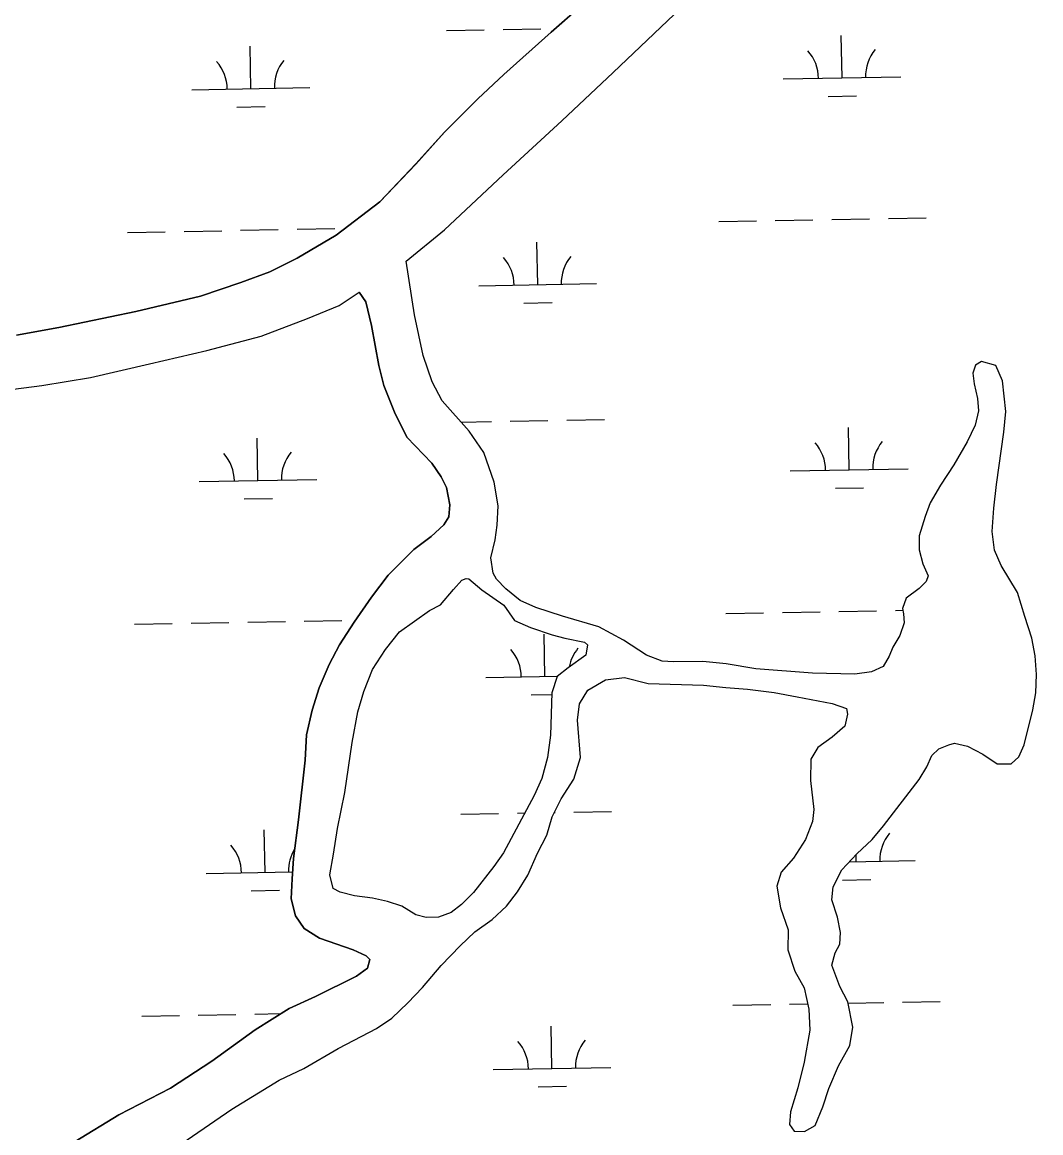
# Model space of a CAD drawing. Extents: x 3957609 to 3995875, y 234277 to 260273.
# Drawn here: x 3975910 to 3976774, y 256398 to 257341 of the extents above; entities that cross this region are included whole.
import ezdxf

# ---------------------------------------------------------------- set-up
doc = ezdxf.new("R2010")
doc.units = 0
doc.layers.add('V-TOPO-SHOR', color=7, linetype='Continuous')
doc.layers.add('V-WETL-SWMP', color=7, linetype='Continuous')

msp = doc.modelspace()

# ---------------------------------------------------------------- linework, layer by layer
at = {"layer": 'V-TOPO-SHOR'}
msp.add_line((3976178.665, 257100.328), (3976195.688, 257111.643), dxfattribs=at)
for points in [[(3976235.772, 257137.939), (3976268.054, 257164.446), (3976318.038, 257211.112), (3976367.63, 257256.991), (3976411.316, 257298.121), (3976469.168, 257353.092), (3976510.101, 257390.664), (3976541.98, 257420.721), (3976577.779, 257460.647), (3976610.828, 257497.017), (3976637.974, 257526.275), (3976677.29, 257580.016), (3976704.805, 257620.712), (3976729.176, 257656.272), (3976752.75, 257694.199), (3976783.782, 257748.708), (3976806.955, 257790.577), (3976829.333, 257833.628), (3976857.594, 257892.076), (3976888.584, 257963.945), (3976917.223, 258027.916), (3976942.708, 258092.67), (3976970.986, 258171.775)], [(3975904.952, 257075.207), (3975940.833, 257081.605), (3976006.281, 257095.175), (3976061.079, 257108.323), (3976095.369, 257119.847), (3976119.804, 257128.977), (3976143.048, 257140.475), (3976176.138, 257159.881), (3976213.147, 257188.373), (3976243.839, 257220.4), (3976268.228, 257247.282), (3976296.562, 257275.751), (3976318.603, 257296.315), (3976358.75, 257332.309), (3976406.771, 257374.633), (3976470.923, 257435.534), (3976519.723, 257482.2), (3976551.188, 257519.75), (3976593.678, 257566.004), (3976630.642, 257614.218), (3976663.664, 257660.45), (3976701.401, 257714.975), (3976730.478, 257761.987), (3976767.787, 257830.321)], [(3976732.981, 256908.426), (3976734.511, 256928.152), (3976736.827, 256948.276), (3976743.032, 256992.865), (3976744.566, 257010.226), (3976741.742, 257036.254), (3976736.188, 257049.257), (3976723.951, 257052.777), (3976718.831, 257049.609), (3976716.482, 257042.898), (3976717.686, 257033.827), (3976720.48, 257021.211), (3976721.293, 257010.957), (3976718.561, 256998.722), (3976711.889, 256984.505), (3976700.498, 256965.149), (3976689.098, 256947.766), (3976680.458, 256932.754), (3976676.147, 256921.306), (3976671.058, 256904.725), (3976671.086, 256892.892), (3976674.271, 256881.065), (3976678.635, 256870.821), (3976677.068, 256866.084), (3976671.166, 256860.151), (3976660.142, 256851.842), (3976657.006, 256843.154), (3976657.807, 256838.423), (3976658.219, 256830.93), (3976654.694, 256820.272), (3976648.802, 256810.394), (3976645.664, 256802.497), (3976640.559, 256793.808), (3976630.708, 256789.445), (3976616.511, 256787.438), (3976580.614, 256788.141), (3976532.48, 256791.968), (3976507.224, 256796.247), (3976487.495, 256798.172), (3976462.645, 256797.717), (3976452.782, 256798.481), (3976439.752, 256803.579), (3976419.999, 256816.153), (3976399.065, 256827.542), (3976368.275, 256836.539), (3976345.772, 256843.982), (3976332.345, 256849.865), (3976320.094, 256859.698), (3976312.184, 256867.962), (3976309.411, 256873.084), (3976307.409, 256886.097), (3976311.314, 256901.489), (3976312.862, 256913.72), (3976313.612, 256930.29), (3976310.409, 256950.4), (3976301.668, 256975.625), (3976289.001, 256993.739), (3976266.061, 257019.323), (3976257.738, 257035.478), (3976250.189, 257057.942), (3976242.612, 257092.242), (3976235.772, 257137.939)], [(3975991.773, 256413.267), (3976035.504, 256435.856), (3976070.555, 256458.82), (3976107.571, 256485.338), (3976136.323, 256503.553), (3976158.781, 256513.862), (3976193.454, 256530.91), (3976202.905, 256537.638), (3976204.859, 256545.137), (3976201.697, 256548.285), (3976190.638, 256553.387), (3976162.214, 256563.18), (3976149.176, 256571.432), (3976141.656, 256582.065), (3976138.07, 256596.651), (3976138.817, 256613.614), (3976139.96, 256630.973), (3976144.22, 256663.725), (3976150.014, 256714.231), (3976151.144, 256735.927), (3976155.828, 256756.845), (3976161.699, 256775.793), (3976170.33, 256795.538), (3976178.968, 256812.127), (3976191.545, 256831.487), (3976206.088, 256852.823), (3976220.244, 256871.396), (3976242.28, 256893.144), (3976256.85, 256904.226), (3976267.477, 256914.111), (3976271.798, 256920.829), (3976272.564, 256931.085), (3976269.766, 256945.675), (3976265.404, 256954.737), (3976257.487, 256966.55), (3976236.132, 256988.591), (3976225.824, 257009.865), (3976216.699, 257032.328), (3976212.318, 257049.279), (3976206.319, 257083.19), (3976201.537, 257103.295), (3976195.688, 257111.643)], [(3975869.194, 257025.025), (3975926.374, 257032.264), (3975967.776, 257039.07), (3976017.846, 257050.631), (3976066.336, 257062.188), (3976112.459, 257074.132), (3976151.869, 257089.217), (3976178.665, 257100.328)], [(3976087.64, 256418.125), (3976127.815, 256442.678), (3976148.699, 256452.59), (3976177.848, 256469.624), (3976197.941, 256479.927), (3976210.546, 256486.665), (3976223.543, 256495.373), (3976236.923, 256508.425), (3976249.514, 256521.473), (3976265.248, 256540.048), (3976281.381, 256556.655), (3976293.976, 256568.519), (3976308.543, 256579.206), (3976320.745, 256590.279), (3976330.182, 256602.533), (3976338.827, 256616.754), (3976347.066, 256635.313), (3976354.918, 256650.716), (3976359.614, 256666.111), (3976367.073, 256681.514), (3976378.077, 256698.107), (3976383.553, 256716.659), (3976381.112, 256748.213), (3976382.656, 256762.023), (3976389.728, 256773.872), (3976404.697, 256782.587), (3976420.864, 256784.598), (3976440.993, 256779.519), (3976487.94, 256778.054), (3976506.878, 256776.127), (3976525.42, 256774.595), (3976547.911, 256771.888), (3976567.646, 256767.991), (3976597.242, 256762.541), (3976609.48, 256758.232), (3976610.281, 256753.499), (3976607.94, 256743.236), (3976597.311, 256733.746), (3976585.105, 256725.038), (3976579.213, 256715.16), (3976578.861, 256697.015), (3976581.681, 256672.566), (3976580.524, 256662.306), (3976574.644, 256646.909), (3976564.424, 256631.104), (3976553.803, 256619.244), (3976550.283, 256607.403), (3976553.482, 256588.87), (3976559.839, 256570.346), (3976559.485, 256553.383), (3976565.446, 256535.254), (3976573.368, 256521.071), (3976577.357, 256502.934), (3976578.191, 256485.186), (3976573.522, 256457.956), (3976568.051, 256436.249), (3976561.791, 256415.72), (3976561.027, 256405.069), (3976564.986, 256399.555), (3976573.665, 256399.183), (3976582.723, 256404.331), (3976589.392, 256420.127), (3976594.483, 256435.524), (3976602.72, 256454.872), (3976612.145, 256472.251), (3976614.869, 256487.642), (3976610.478, 256509.326), (3976603.74, 256522.329), (3976596.99, 256540.458), (3976599.728, 256550.718), (3976603.654, 256558.224), (3976604.418, 256568.087), (3976601.626, 256581.098), (3976596.856, 256595.68), (3976598.014, 256606.729), (3976605.472, 256621.341), (3976618.064, 256634.784), (3976631.052, 256647.044), (3976640.884, 256658.506), (3976671.162, 256698.027), (3976677.449, 256708.693), (3976681.765, 256718.171), (3976687.667, 256724.102), (3976696.338, 256727.278), (3976701.069, 256728.868), (3976712.12, 256726.133), (3976725.153, 256719.459), (3976737.4, 256711.204), (3976749.236, 256711.232), (3976755.531, 256717.165), (3976760.242, 256727.434), (3976767.664, 256757.036), (3976769.994, 256771.636), (3976770.746, 256787.023), (3976769.525, 256802.798), (3976766.728, 256817.779), (3976760.766, 256836.306), (3976754.405, 256856.802), (3976740.544, 256879.647), (3976734.99, 256892.652), (3976732.981, 256908.426)], [(3976173.897, 256634.5), (3976177.395, 256656.205), (3976183.634, 256686.988), (3976189.841, 256729.21), (3976194.513, 256755.254), (3976199.6, 256772.623), (3976207.048, 256791.182), (3976218.052, 256808.17), (3976229.851, 256823.188), (3976255.447, 256841.397), (3976264.902, 256846.152), (3976275.916, 256859.196), (3976282.996, 256867.103), (3976286.544, 256868.689), (3976288.911, 256868.299), (3976299.978, 256858.86), (3976318.55, 256845.888), (3976327.653, 256832.892), (3976341.08, 256827.008), (3976359.635, 256820.741), (3976370.292, 256818.007), (3976386.869, 256814.496), (3976389.636, 256812.135), (3976388.077, 256803.454), (3976373.115, 256792.767), (3976363.665, 256785.249), (3976359.36, 256771.433), (3976358.262, 256735.534), (3976355.549, 256716.594), (3976350.857, 256698.832), (3976344.187, 256684.219), (3976318.269, 256635.639), (3976310.014, 256624.178), (3976292.71, 256602.045), (3976282.478, 256591.766), (3976273.817, 256585.039), (3976263.176, 256581.067), (3976252.526, 256580.648), (3976243.843, 256582.995), (3976231.991, 256590.46), (3976219.752, 256594.375), (3976207.124, 256597.105), (3976191.735, 256599.041), (3976179.499, 256602.166), (3976173.574, 256605.31), (3976170.784, 256617.137), (3976173.897, 256634.5)], [(3975954.747, 256390.692), (3975991.773, 256413.267)], [(3976035.262, 256382.102), (3976087.64, 256418.125)]]:
    msp.add_lwpolyline(points, dxfattribs=at)
at = {"layer": 'V-WETL-SWMP'}
for p, q in [((3976406.772, 257374.633), (3976358.75, 257332.309)), ((3976411.315, 257298.121), (3976469.168, 257353.091)), ((3976269.95, 257333.803), (3976301.945, 257334.385)), ((3976317.942, 257334.676), (3976349.937, 257335.258)), ((3976358.75, 257332.309), (3976318.602, 257296.316)), ((3976605.583, 257293.468), (3976604.929, 257329.463)), ((3976103.758, 257284.344), (3976103.103, 257320.338)), ((3976318.602, 257296.316), (3976296.562, 257275.751)), ((3976367.629, 257256.991), (3976411.315, 257298.121)), ((3976555.591, 257292.559), (3976655.575, 257294.377)), ((3976053.766, 257283.435), (3976153.75, 257285.253)), ((3976593.866, 257277.822), (3976617.862, 257278.258)), ((3976092.04, 257268.697), (3976116.036, 257269.133)), ((3976296.562, 257275.751), (3976268.229, 257247.281)), ((3976318.038, 257211.113), (3976367.629, 257256.991)), ((3976268.229, 257247.281), (3976243.838, 257220.399)), ((3976243.838, 257220.399), (3976213.147, 257188.373)), ((3976268.054, 257164.446), (3976318.038, 257211.113)), ((3976213.147, 257188.373), (3976176.137, 257159.882)), ((3976596.924, 257173.22), (3976628.918, 257173.802)), ((3976644.916, 257174.093), (3976676.91, 257174.675)), ((3976095.099, 257164.095), (3976127.093, 257164.677)), ((3976143.091, 257164.968), (3976175.085, 257165.55)), ((3976235.772, 257137.939), (3976268.054, 257164.446)), ((3976500.94, 257171.475), (3976532.934, 257172.057)), ((3976548.932, 257172.348), (3976580.926, 257172.929)), ((3975999.115, 257162.35), (3976031.109, 257162.932)), ((3976047.107, 257163.223), (3976079.101, 257163.805)), ((3976176.137, 257159.882), (3976143.049, 257140.474)), ((3976347.296, 257117.931), (3976346.641, 257153.925)), ((3976143.049, 257140.474), (3976119.803, 257128.978)), ((3976242.612, 257092.243), (3976235.772, 257137.939)), ((3976119.803, 257128.978), (3976095.369, 257119.847)), ((3976095.369, 257119.847), (3976061.079, 257108.324)), ((3976297.304, 257117.022), (3976397.287, 257118.84)), ((3976061.079, 257108.324), (3976006.28, 257095.175)), ((3976335.578, 257102.284), (3976359.574, 257102.721)), ((3976006.28, 257095.175), (3975940.832, 257081.605)), ((3976250.19, 257057.943), (3976242.612, 257092.243)), ((3975940.832, 257081.605), (3975904.952, 257075.207)), ((3976257.739, 257035.477), (3976250.19, 257057.943)), ((3976723.952, 257052.777), (3976718.832, 257049.609)), ((3976736.189, 257049.257), (3976723.952, 257052.777)), ((3976718.832, 257049.609), (3976716.482, 257042.897)), ((3976716.482, 257042.897), (3976717.687, 257033.828)), ((3976741.743, 257036.253), (3976736.189, 257049.257)), ((3976266.061, 257019.324), (3976257.739, 257035.477)), ((3976717.687, 257033.828), (3976720.479, 257021.212)), ((3976744.567, 257010.225), (3976741.743, 257036.253)), ((3976289.002, 256993.74), (3976266.061, 257019.324)), ((3976720.479, 257021.212), (3976721.292, 257010.958)), ((3976721.292, 257010.958), (3976718.561, 256998.723)), ((3976743.032, 256992.865), (3976744.567, 257010.225)), ((3976282.226, 257001.297), (3976307.993, 257001.765)), ((3976323.99, 257002.056), (3976355.985, 257002.638)), ((3976371.982, 257002.929), (3976403.977, 257003.51)), ((3976611.631, 256960.848), (3976610.977, 256996.843)), ((3976718.561, 256998.723), (3976711.889, 256984.506)), ((3976109.806, 256951.724), (3976109.151, 256987.718)), ((3976301.669, 256975.625), (3976289.002, 256993.74)), ((3976736.828, 256948.275), (3976743.032, 256992.865)), ((3976310.408, 256950.4), (3976301.669, 256975.625)), ((3976711.889, 256984.506), (3976700.497, 256965.15)), ((3976561.639, 256959.939), (3976661.623, 256961.757)), ((3976700.497, 256965.15), (3976689.099, 256947.766)), ((3976059.814, 256950.815), (3976159.798, 256952.633)), ((3976313.612, 256930.29), (3976310.408, 256950.4)), ((3976689.099, 256947.766), (3976680.457, 256932.755)), ((3976734.51, 256928.152), (3976736.828, 256948.275)), ((3976599.914, 256945.202), (3976623.91, 256945.638)), ((3976098.088, 256936.077), (3976122.085, 256936.514)), ((3976312.863, 256913.721), (3976313.612, 256930.29)), ((3976680.457, 256932.755), (3976676.146, 256921.305)), ((3976676.146, 256921.305), (3976671.058, 256904.725)), ((3976732.98, 256908.425), (3976734.51, 256928.152)), ((3976311.315, 256901.489), (3976312.863, 256913.721)), ((3976307.408, 256886.096), (3976311.315, 256901.489)), ((3976671.058, 256904.725), (3976671.086, 256892.892)), ((3976734.99, 256892.652), (3976732.98, 256908.425)), ((3976671.086, 256892.892), (3976674.271, 256881.065)), ((3976740.544, 256879.648), (3976734.99, 256892.652)), ((3976309.411, 256873.083), (3976307.408, 256886.096)), ((3976312.185, 256867.962), (3976309.411, 256873.083)), ((3976674.271, 256881.065), (3976678.635, 256870.82)), ((3976754.405, 256856.802), (3976740.544, 256879.648)), ((3976320.094, 256859.697), (3976312.185, 256867.962)), ((3976677.068, 256866.083), (3976671.166, 256860.151)), ((3976678.635, 256870.82), (3976677.068, 256866.083)), ((3976332.346, 256849.865), (3976320.094, 256859.697)), ((3976671.166, 256860.151), (3976660.141, 256851.841)), ((3976760.766, 256836.306), (3976754.405, 256856.802)), ((3976345.772, 256843.981), (3976332.346, 256849.865)), ((3976368.275, 256836.54), (3976345.772, 256843.981)), ((3976660.141, 256851.841), (3976657.006, 256843.155)), ((3976399.065, 256827.542), (3976368.275, 256836.54)), ((3976506.988, 256838.855), (3976538.982, 256839.437)), ((3976554.98, 256839.728), (3976586.974, 256840.309)), ((3976602.972, 256840.6), (3976634.966, 256841.182)), ((3976650.964, 256841.473), (3976657.271, 256841.587)), ((3976657.006, 256843.155), (3976657.806, 256838.424)), ((3976657.806, 256838.424), (3976658.219, 256830.93)), ((3976766.728, 256817.78), (3976760.766, 256836.306)), ((3976005.163, 256829.73), (3976037.157, 256830.312)), ((3976053.155, 256830.603), (3976085.149, 256831.185)), ((3976101.147, 256831.476), (3976133.141, 256832.057)), ((3976149.139, 256832.348), (3976181.133, 256832.93)), ((3976419.999, 256816.153), (3976399.065, 256827.542)), ((3976658.219, 256830.93), (3976654.695, 256820.271)), ((3976353.344, 256785.311), (3976352.689, 256821.305)), ((3976439.752, 256803.578), (3976419.999, 256816.153)), ((3976654.695, 256820.271), (3976648.801, 256810.395)), ((3976769.526, 256802.798), (3976766.728, 256817.78)), ((3976648.801, 256810.395), (3976645.665, 256802.498)), ((3976452.782, 256798.482), (3976439.752, 256803.578)), ((3976462.645, 256797.717), (3976452.782, 256798.482)), ((3976487.496, 256798.171), (3976462.645, 256797.717)), ((3976507.223, 256796.246), (3976487.496, 256798.171)), ((3976645.665, 256802.498), (3976640.558, 256793.808)), ((3976770.747, 256787.022), (3976769.526, 256802.798)), ((3976532.479, 256791.968), (3976507.223, 256796.246)), ((3976580.613, 256788.14), (3976532.479, 256791.968)), ((3976616.511, 256787.438), (3976580.613, 256788.14)), ((3976630.707, 256789.445), (3976616.511, 256787.438)), ((3976640.558, 256793.808), (3976630.707, 256789.445)), ((3976769.995, 256771.636), (3976770.747, 256787.022)), ((3976303.352, 256784.402), (3976363.986, 256785.504)), ((3976389.727, 256773.873), (3976404.696, 256782.587)), ((3976404.696, 256782.587), (3976420.864, 256784.598)), ((3976420.864, 256784.598), (3976440.994, 256779.519)), ((3976440.994, 256779.519), (3976487.939, 256778.055)), ((3976487.939, 256778.055), (3976506.878, 256776.128)), ((3976341.626, 256769.664), (3976359.316, 256769.986)), ((3976382.656, 256762.022), (3976389.727, 256773.873)), ((3976506.878, 256776.128), (3976525.421, 256774.595)), ((3976525.421, 256774.595), (3976547.912, 256771.888)), ((3976547.912, 256771.888), (3976567.645, 256767.991)), ((3976767.664, 256757.035), (3976769.995, 256771.636)), ((3976381.111, 256748.212), (3976382.656, 256762.022)), ((3976567.645, 256767.991), (3976597.242, 256762.54)), ((3976597.242, 256762.54), (3976609.481, 256758.231)), ((3976610.282, 256753.499), (3976607.94, 256743.237)), ((3976609.481, 256758.231), (3976610.282, 256753.499)), ((3976760.241, 256727.433), (3976767.664, 256757.035)), ((3976383.554, 256716.66), (3976381.111, 256748.212)), ((3976607.94, 256743.237), (3976597.312, 256733.745)), ((3976597.312, 256733.745), (3976585.105, 256725.037)), ((3976585.105, 256725.037), (3976579.212, 256715.161)), ((3976681.765, 256718.17), (3976687.667, 256724.101)), ((3976687.667, 256724.101), (3976696.338, 256727.278)), ((3976696.338, 256727.278), (3976701.068, 256728.867)), ((3976701.068, 256728.867), (3976712.119, 256726.133)), ((3976712.119, 256726.133), (3976725.153, 256719.459)), ((3976755.532, 256717.165), (3976760.241, 256727.433)), ((3976378.077, 256698.107), (3976383.554, 256716.66)), ((3976579.212, 256715.161), (3976578.861, 256697.015)), ((3976677.449, 256708.693), (3976681.765, 256718.17)), ((3976725.153, 256719.459), (3976737.401, 256711.204)), ((3976749.235, 256711.233), (3976755.532, 256717.165)), ((3976671.163, 256698.027), (3976677.449, 256708.693)), ((3976737.401, 256711.204), (3976749.235, 256711.233)), ((3976367.072, 256681.513), (3976378.077, 256698.107)), ((3976578.861, 256697.015), (3976581.681, 256672.565)), ((3976640.885, 256658.507), (3976671.163, 256698.027)), ((3976359.614, 256666.111), (3976367.072, 256681.513)), ((3976282.046, 256668.563), (3976314.041, 256669.145)), ((3976330.038, 256669.436), (3976336.361, 256669.551)), ((3976354.918, 256650.716), (3976359.614, 256666.111)), ((3976361.501, 256670.008), (3976362.033, 256670.018)), ((3976378.031, 256670.309), (3976410.025, 256670.89)), ((3976581.681, 256672.565), (3976580.523, 256662.306)), ((3976115.854, 256619.104), (3976115.2, 256655.098)), ((3976580.523, 256662.306), (3976574.643, 256646.908)), ((3976631.051, 256647.044), (3976640.885, 256658.507)), ((3976347.066, 256635.313), (3976354.918, 256650.716)), ((3976574.643, 256646.908), (3976564.425, 256631.105)), ((3976618.063, 256634.784), (3976631.051, 256647.044)), ((3976338.827, 256616.753), (3976347.066, 256635.313)), ((3976564.425, 256631.105), (3976553.803, 256619.245)), ((3976605.473, 256621.342), (3976618.063, 256634.784)), ((3976611.823, 256628.122), (3976667.671, 256629.137)), ((3976617.679, 256628.228), (3976617.57, 256634.257)), ((3976065.862, 256618.195), (3976139.207, 256619.529)), ((3976553.803, 256619.245), (3976550.282, 256607.403)), ((3976598.014, 256606.729), (3976605.473, 256621.342)), ((3976330.183, 256602.532), (3976338.827, 256616.753)), ((3976605.962, 256612.582), (3976629.958, 256613.018)), ((3976104.137, 256603.457), (3976128.133, 256603.894)), ((3976320.746, 256590.28), (3976330.183, 256602.532)), ((3976550.282, 256607.403), (3976553.482, 256588.871)), ((3976596.857, 256595.681), (3976598.014, 256606.729)), ((3976308.544, 256579.206), (3976320.746, 256590.28)), ((3976601.626, 256581.098), (3976596.857, 256595.681)), ((3976553.482, 256588.871), (3976559.839, 256570.346)), ((3976604.418, 256568.087), (3976601.626, 256581.098)), ((3976293.975, 256568.52), (3976308.544, 256579.206)), ((3976559.839, 256570.346), (3976559.485, 256553.383)), ((3976281.381, 256556.656), (3976293.975, 256568.52)), ((3976603.653, 256558.224), (3976604.418, 256568.087)), ((3976265.248, 256540.049), (3976281.381, 256556.656)), ((3976559.485, 256553.383), (3976565.446, 256535.253)), ((3976599.727, 256550.719), (3976603.653, 256558.224)), ((3976596.99, 256540.457), (3976599.727, 256550.719)), ((3976249.514, 256521.472), (3976265.248, 256540.049)), ((3976565.446, 256535.253), (3976573.369, 256521.071)), ((3976603.74, 256522.328), (3976596.99, 256540.457)), ((3976236.923, 256508.424), (3976249.514, 256521.472)), ((3976573.369, 256521.071), (3976577.358, 256502.935)), ((3976610.477, 256509.327), (3976603.74, 256522.328)), ((3976223.543, 256495.374), (3976236.923, 256508.424)), ((3976513.036, 256506.235), (3976545.03, 256506.817)), ((3976561.028, 256507.108), (3976576.379, 256507.387)), ((3976614.869, 256487.642), (3976610.477, 256509.327)), ((3976610.743, 256508.011), (3976641.015, 256508.562)), ((3976657.012, 256508.853), (3976689.007, 256509.435)), ((3976011.211, 256497.11), (3976043.205, 256497.692)), ((3976059.203, 256497.983), (3976091.197, 256498.565)), ((3976107.195, 256498.856), (3976129.55, 256499.262)), ((3976210.546, 256486.665), (3976223.543, 256495.374)), ((3976577.358, 256502.935), (3976578.19, 256485.187)), ((3976197.94, 256479.928), (3976210.546, 256486.665)), ((3976359.392, 256452.691), (3976358.737, 256488.685)), ((3976612.145, 256472.251), (3976614.869, 256487.642)), ((3976177.847, 256469.624), (3976197.94, 256479.928)), ((3976578.19, 256485.187), (3976573.522, 256457.957)), ((3976148.698, 256452.591), (3976177.847, 256469.624)), ((3976602.72, 256454.872), (3976612.145, 256472.251)), ((3976573.522, 256457.957), (3976568.052, 256436.249)), ((3976127.815, 256442.679), (3976148.698, 256452.591)), ((3976309.4, 256451.782), (3976409.383, 256453.6)), ((3976594.483, 256435.524), (3976602.72, 256454.872)), ((3976087.64, 256418.125), (3976127.815, 256442.679)), ((3976347.674, 256437.044), (3976371.67, 256437.48)), ((3976568.052, 256436.249), (3976561.79, 256415.721)), ((3976589.392, 256420.127), (3976594.483, 256435.524)), ((3976582.724, 256404.332), (3976589.392, 256420.127)), ((3976035.263, 256382.103), (3976087.64, 256418.125)), ((3976561.79, 256415.721), (3976561.027, 256405.069)), ((3976561.027, 256405.069), (3976564.985, 256399.556)), ((3976573.664, 256399.183), (3976582.724, 256404.332)), ((3976564.985, 256399.556), (3976573.664, 256399.183))]:
    msp.add_line(p, q, dxfattribs=at)
msp.add_lwpolyline([(3975869.194, 257025.025), (3975926.374, 257032.264), (3975967.776, 257039.07), (3976017.845, 257050.63), (3976066.336, 257062.187), (3976112.459, 257074.132), (3976151.869, 257089.217), (3976178.666, 257100.327), (3976195.688, 257111.643), (3976201.537, 257103.295), (3976206.319, 257083.189), (3976212.318, 257049.28), (3976216.698, 257032.328), (3976225.825, 257009.866), (3976236.133, 256988.59), (3976257.487, 256966.551), (3976265.405, 256954.737), (3976269.766, 256945.675), (3976272.563, 256931.086), (3976271.798, 256920.828), (3976267.476, 256914.112), (3976256.849, 256904.225), (3976242.281, 256893.144), (3976220.243, 256871.396), (3976206.087, 256852.822), (3976191.544, 256831.486), (3976178.968, 256812.126), (3976170.33, 256795.538), (3976161.699, 256775.794), (3976155.828, 256756.846), (3976151.145, 256735.928), (3976150.014, 256714.23), (3976144.219, 256663.724), (3976139.959, 256630.973), (3976138.818, 256613.614), (3976138.07, 256596.651), (3976141.655, 256582.064), (3976149.176, 256571.432), (3976162.213, 256563.18), (3976190.638, 256553.387), (3976201.696, 256548.285), (3976204.859, 256545.137), (3976202.905, 256537.638), (3976193.454, 256530.909), (3976158.782, 256513.863), (3976136.323, 256503.553), (3976107.571, 256485.338), (3976070.556, 256458.82), (3976035.504, 256435.856), (3975991.773, 256413.266), (3975954.748, 256390.692)], dxfattribs=at)
msp.add_lwpolyline([(3976170.784, 256617.136), (3976173.898, 256634.5), (3976177.396, 256656.204), (3976183.633, 256686.987), (3976189.842, 256729.21), (3976194.513, 256755.255), (3976199.599, 256772.624), (3976207.049, 256791.182), (3976218.053, 256808.171), (3976229.85, 256823.189), (3976255.447, 256841.396), (3976264.902, 256846.152), (3976275.916, 256859.196), (3976282.997, 256867.103), (3976286.543, 256868.689), (3976288.911, 256868.3), (3976299.979, 256858.86), (3976318.55, 256845.888), (3976327.654, 256832.892), (3976341.08, 256827.008), (3976359.635, 256820.741), (3976370.292, 256818.006), (3976386.868, 256814.496), (3976389.635, 256812.135), (3976388.078, 256803.454), (3976373.114, 256792.767), (3976363.665, 256785.249), (3976359.36, 256771.433), (3976358.263, 256735.534), (3976355.548, 256716.593), (3976350.857, 256698.831), (3976344.186, 256684.219), (3976318.269, 256635.638), (3976310.013, 256624.178), (3976292.71, 256602.046), (3976282.479, 256591.766), (3976273.817, 256585.039), (3976263.176, 256581.068), (3976252.527, 256580.648), (3976243.843, 256582.994), (3976231.991, 256590.46), (3976219.753, 256594.375), (3976207.124, 256597.106), (3976191.735, 256599.041), (3976179.499, 256602.167), (3976173.574, 256605.309)], close=True, dxfattribs=at)
for centre, start, end in [((3976550.341, 257292.939), 0.269879, 41.813537), ((3976660.808, 257294.948), 140.269876, 181.813534), ((3976048.516, 257283.814), 0.269879, 41.813537), ((3976158.983, 257285.823), 140.269876, 181.813534), ((3976292.053, 257117.401), 0.269879, 41.813537), ((3976402.521, 257119.41), 140.269876, 181.813534), ((3976165.031, 256953.203), 140.269876, 181.813534), ((3976556.389, 256960.319), 0.269879, 41.813537), ((3976666.856, 256962.328), 140.269876, 181.813534), ((3976054.564, 256951.194), 0.269879, 41.813537), ((3976298.101, 256784.781), 0.269879, 41.813537), ((3976408.569, 256786.79), 140.269876, 169.262208), ((3976672.904, 256629.707), 140.269876, 181.813534), ((3976060.612, 256618.574), 0.269879, 41.813537), ((3976171.079, 256620.583), 148.594217, 181.813534), ((3976414.617, 256454.17), 140.269876, 181.813534), ((3976304.149, 256452.161), 0.269879, 41.813537)]:
    msp.add_arc(centre, 35.246, start, end, dxfattribs=at)

doc.saveas('drawing.dxf')
